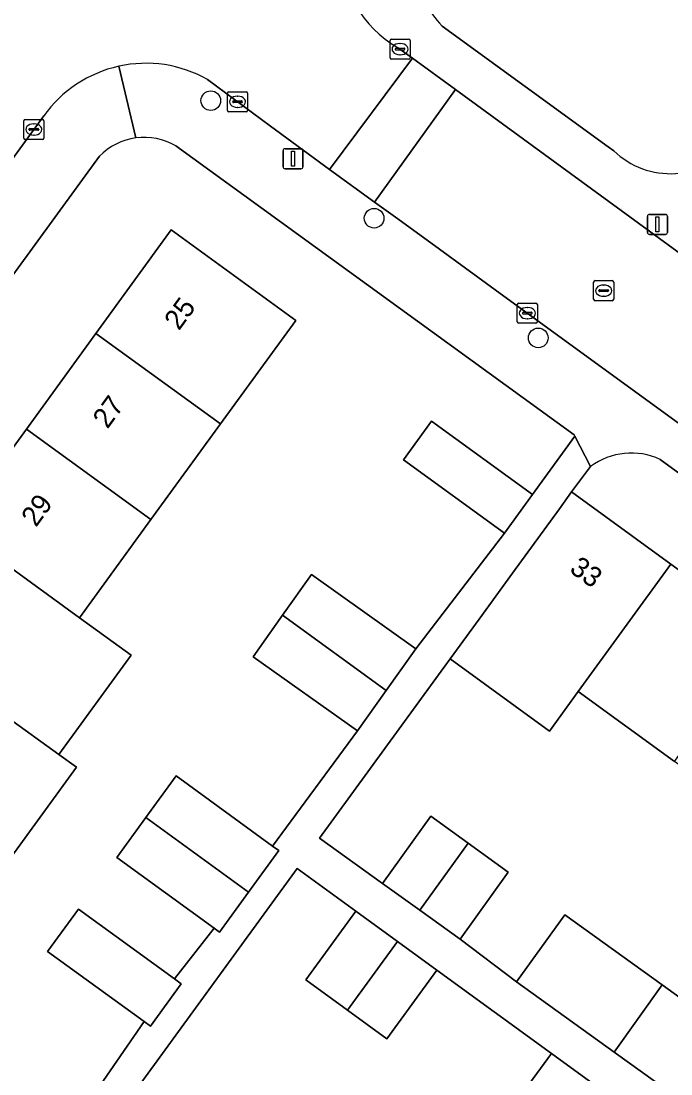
# Model space of a CAD drawing. Extents: x 159674 to 160531, y 382172 to 382904.
# Drawn here: x 160164.1 to 160196.4, y 382625.8 to 382678.2 of the extents above; entities that cross this region are included whole.
import ezdxf

# ---------------------------------------------------------------- set-up
doc = ezdxf.new("R2010")
doc.units = 0
for name, color, linetype in [('IMGEO_Boom', 7, 'Continuous'), ('IMGEO_Erf', 7, 'Continuous'), ('IMGEO_Groenvoorziening', 7, 'Continuous'), ('IMGEO_Kolk', 7, 'Continuous'), ('IMGEO_Lichtmast', 7, 'Continuous'), ('IMGEO_Pand', 7, 'Continuous'), ('IMGEO_Pand_nummerreeks', 7, 'Continuous'), ('IMGEO_Rijbaan_lokaal_open', 7, 'Continuous'), ('IMGEO_Rioolput', 7, 'Continuous'), ('IMGEO_Voetpad_open', 7, 'Continuous')]:
    doc.layers.add(name, color=color, linetype=linetype)

msp = doc.modelspace()

# ---------------------------------------------------------------- linework, layer by layer
at = {"layer": 'IMGEO_Boom'}
for centre in [(160173.487, 382674.223), (160181.609, 382668.373), (160189.768, 382662.42)]:
    msp.add_circle(centre, 0.489, dxfattribs=at)
at = {"layer": 'IMGEO_Erf'}
for points in [[(160183.072, 382656.356), (160184.467, 382658.275), (160189.482, 382654.63), (160191.584, 382657.525), (160191.549, 382657.592), (160171.75, 382671.968)], [(160167.947, 382671.456), (160141.366, 382634.961)], [(160160.763, 382653.001), (160164.313, 382657.885), (160167.772, 382662.643), (160171.514, 382667.791), (160177.706, 382663.29), (160173.964, 382658.142), (160170.506, 382653.385), (160166.955, 382648.5), (160169.518, 382646.637), (160165.928, 382641.699), (160166.803, 382641.063), (160163.461, 382636.464)], [(160165.439, 382621.525), (160170.173, 382628.407), (160165.373, 382631.896), (160166.908, 382634.007), (160171.674, 382630.543), (160173.653, 382633.057), (160168.811, 382636.578), (160170.25, 382638.558), (160171.757, 382640.631), (160176.554, 382637.144), (160180.783, 382642.867), (160175.586, 382646.555), (160177.055, 382648.626), (160178.487, 382650.644), (160183.685, 382646.955), (160188.087, 382652.711), (160183.072, 382656.356)], [(160192.371, 382656.018), (160191.429, 382654.755), (160196.366, 382651.16), (160201.151, 382647.676), (160205.944, 382644.186), (160210.716, 382640.712), (160215.563, 382637.183), (160220.423, 382633.644), (160225.684, 382629.813), (160230.281, 382626.467), (160235.303, 382622.81), (160240.057, 382619.348), (160244.768, 382615.918), (160249.985, 382612.12), (160251.643, 382614.384), (160252.294, 382615.273), (160195.833, 382656.371)], [(160221.078, 382623.488), (160215.817, 382627.318), (160210.957, 382630.857), (160206.109, 382634.387), (160201.338, 382637.86), (160196.545, 382641.35), (160191.761, 382644.834), (160190.324, 382642.86), (160185.386, 382646.455), (160178.891, 382637.535), (160182.018, 382635.286), (160184.419, 382638.623), (160186.289, 382637.278), (160188.279, 382635.846), (160185.878, 382632.509), (160188.693, 382630.386), (160191.094, 382633.723), (160195.931, 382630.243), (160198.139, 382628.654), (160196.939, 382626.986), (160199.509, 382625.137)], [(160187.932, 382623.409), (160190.422, 382626.828), (160184.723, 382630.97), (160182.233, 382627.551), (160180.28, 382628.973), (160178.203, 382630.485), (160180.693, 382633.904), (160177.781, 382636.024), (160169.844, 382625.113)]]:
    msp.add_lwpolyline(points, dxfattribs=at)
for centre, radius, start, end in [((160170.176, 382669.272), 3.121, 97.6459, 135.5853), ((160170.176, 382669.263), 3.13, 59.8056, 97.6189), ((160194.396, 382653.31), 3.382, 64.8551, 126.7889)]:
    msp.add_arc(centre, radius, start, end, dxfattribs=at)
at = {"layer": 'IMGEO_Groenvoorziening'}
msp.add_lwpolyline([(160184.989, 382677.933), (160193.242, 382671.93), (160193.528, 382671.722)], dxfattribs=at)
for centre, radius, start, end in [((160187.882, 382680.762), 4.047, 181.9709, 224.3594), ((160196.352, 382674.673), 4.084, 226.2608, 320.6462)]:
    msp.add_arc(centre, radius, start, end, dxfattribs=at)
at = {"layer": 'IMGEO_Kolk'}
for p, q in [((160182.472, 382677.285), (160183.324, 382677.285)), ((160182.397, 382676.359), (160182.397, 382677.211)), ((160182.656, 382676.779), (160182.656, 382676.791)), ((160183.094, 382676.742), (160182.696, 382676.742)), ((160182.699, 382676.828), (160183.097, 382676.828)), ((160182.885, 382677.065), (160182.91, 382677.065)), ((160183.14, 382676.791), (160183.14, 382676.779)), ((160183.398, 382677.211), (160183.398, 382676.359)), ((160183.324, 382676.285), (160182.472, 382676.285)), ((160182.908, 382676.505), (160182.883, 382676.505)), ((160174.389, 382674.666), (160175.241, 382674.666)), ((160174.314, 382673.74), (160174.314, 382674.592)), ((160174.573, 382674.16), (160174.573, 382674.172)), ((160175.011, 382674.123), (160174.613, 382674.123)), ((160174.616, 382674.209), (160175.014, 382674.209)), ((160174.802, 382674.446), (160174.827, 382674.446)), ((160175.057, 382674.172), (160175.057, 382674.16)), ((160175.315, 382674.592), (160175.315, 382673.74)), ((160175.241, 382673.666), (160174.389, 382673.666)), ((160174.825, 382673.886), (160174.8, 382673.886)), ((160164.186, 382672.364), (160164.186, 382673.216)), ((160164.261, 382673.29), (160165.113, 382673.29)), ((160164.674, 382673.07), (160164.699, 382673.07)), ((160165.187, 382673.216), (160165.187, 382672.364)), ((160164.445, 382672.784), (160164.445, 382672.796)), ((160164.883, 382672.747), (160164.485, 382672.747)), ((160164.488, 382672.833), (160164.886, 382672.833)), ((160164.929, 382672.796), (160164.929, 382672.784)), ((160165.113, 382672.29), (160164.261, 382672.29)), ((160164.697, 382672.51), (160164.672, 382672.51)), ((160188.727, 382663.225), (160188.727, 382664.077)), ((160188.802, 382664.151), (160189.654, 382664.151)), ((160188.986, 382663.645), (160188.986, 382663.657)), ((160189.029, 382663.694), (160189.427, 382663.694)), ((160189.215, 382663.931), (160189.24, 382663.931)), ((160189.47, 382663.657), (160189.47, 382663.645)), ((160189.728, 382664.077), (160189.728, 382663.225)), ((160189.654, 382663.151), (160188.802, 382663.151)), ((160189.424, 382663.608), (160189.026, 382663.608)), ((160189.238, 382663.371), (160189.213, 382663.371))]:
    msp.add_line(p, q, dxfattribs=at)
for points in [[(160182.472, 382677.285), (160183.324, 382677.285)], [(160182.397, 382676.359), (160182.397, 382677.211)], [(160183.398, 382677.211), (160183.398, 382676.359)], [(160183.324, 382676.285), (160182.472, 382676.285)], [(160174.389, 382674.666), (160175.241, 382674.666)], [(160174.314, 382673.74), (160174.314, 382674.592)], [(160175.315, 382674.592), (160175.315, 382673.74)], [(160175.241, 382673.666), (160174.389, 382673.666)], [(160164.186, 382672.364), (160164.186, 382673.216)], [(160164.261, 382673.29), (160165.113, 382673.29)], [(160165.187, 382673.216), (160165.187, 382672.364)], [(160165.113, 382672.29), (160164.261, 382672.29)], [(160188.727, 382663.225), (160188.727, 382664.077)], [(160188.802, 382664.151), (160189.654, 382664.151)], [(160189.728, 382664.077), (160189.728, 382663.225)], [(160189.654, 382663.151), (160188.802, 382663.151)]]:
    msp.add_lwpolyline(points, dxfattribs=at)
for centre, radius, start, end in [((160182.474, 382677.209), 0.0765, 91.552, 178.448), ((160182.474, 382677.209), 0.0765, 91.552, 178.448), ((160183.322, 382677.209), 0.0765, 1.552, 88.448), ((160183.322, 382677.209), 0.0765, 1.552, 88.448), ((160182.696, 382676.788), 0.0403, 85.8775, 175.7526), ((160182.693, 382676.778), 0.0366, 178.938, 274.7102), ((160183.097, 382676.785), 0.043, 264.8664, 352.4533), ((160183.101, 382676.79), 0.0386, 1.7309, 96.639), ((160182.474, 382676.361), 0.0765, 181.552, 268.448), ((160182.474, 382676.361), 0.0765, 181.552, 268.448), ((160183.322, 382676.361), 0.0765, 271.552, 358.448), ((160183.322, 382676.361), 0.0765, 271.552, 358.448), ((160174.391, 382674.59), 0.0765, 91.552, 178.448), ((160174.391, 382674.59), 0.0765, 91.552, 178.448), ((160175.239, 382674.59), 0.0765, 1.552, 88.448), ((160175.239, 382674.59), 0.0765, 1.552, 88.448), ((160174.613, 382674.169), 0.0403, 85.8775, 175.7526), ((160174.61, 382674.159), 0.0366, 178.938, 274.7102), ((160175.014, 382674.166), 0.043, 264.8664, 352.4533), ((160175.018, 382674.171), 0.0386, 1.7309, 96.639), ((160174.391, 382673.742), 0.0765, 181.552, 268.448), ((160174.391, 382673.742), 0.0765, 181.552, 268.448), ((160175.239, 382673.742), 0.0765, 271.552, 358.448), ((160175.239, 382673.742), 0.0765, 271.552, 358.448), ((160164.263, 382673.214), 0.0765, 91.552, 178.448), ((160164.263, 382673.214), 0.0765, 91.552, 178.448), ((160165.111, 382673.214), 0.0765, 1.552, 88.448), ((160165.111, 382673.214), 0.0765, 1.552, 88.448), ((160164.485, 382672.793), 0.0403, 85.8775, 175.7526), ((160164.482, 382672.783), 0.0366, 178.938, 274.7102), ((160164.886, 382672.79), 0.043, 264.8664, 352.4533), ((160164.89, 382672.795), 0.0386, 1.7309, 96.639), ((160164.263, 382672.366), 0.0765, 181.552, 268.448), ((160164.263, 382672.366), 0.0765, 181.552, 268.448), ((160165.111, 382672.366), 0.0765, 271.552, 358.448), ((160165.111, 382672.366), 0.0765, 271.552, 358.448), ((160188.804, 382664.075), 0.0765, 91.552, 178.448), ((160188.804, 382664.075), 0.0765, 91.552, 178.448), ((160189.026, 382663.654), 0.0403, 85.8775, 175.7526), ((160189.023, 382663.644), 0.0366, 178.938, 274.7102), ((160189.427, 382663.651), 0.043, 264.8664, 352.4533), ((160189.431, 382663.656), 0.0386, 1.7309, 96.639), ((160189.652, 382664.075), 0.0765, 1.552, 88.448), ((160189.652, 382664.075), 0.0765, 1.552, 88.448), ((160188.804, 382663.227), 0.0765, 181.552, 268.448), ((160188.804, 382663.227), 0.0765, 181.552, 268.448), ((160189.652, 382663.227), 0.0765, 271.552, 358.448), ((160189.652, 382663.227), 0.0765, 271.552, 358.448)]:
    msp.add_arc(centre, radius, start, end, dxfattribs=at)
for centre, major_axis, ratio, start_param, end_param in [((160182.884, 382676.785), (-0.387, 0.002), 0.722429, 4.712389, 7.853982), ((160182.909, 382676.785), (-0.39, 0.002), 0.717154, 1.570796, 4.712389), ((160174.801, 382674.166), (-0.387, 0.002), 0.722429, 4.712389, 7.853982), ((160174.826, 382674.166), (-0.39, 0.002), 0.717154, 1.570796, 4.712389), ((160164.673, 382672.79), (-0.387, 0.002), 0.722429, 4.712389, 7.853982), ((160164.698, 382672.79), (-0.39, 0.002), 0.717154, 1.570796, 4.712389), ((160189.214, 382663.651), (-0.387, 0.002), 0.722429, 4.712389, 7.853982), ((160189.239, 382663.651), (-0.39, 0.002), 0.717154, 1.570796, 4.712389)]:
    msp.add_ellipse(centre, major_axis=major_axis, ratio=ratio, start_param=start_param, end_param=end_param, dxfattribs=at)
at = {"layer": 'IMGEO_Lichtmast'}
for p, q in [((160177.077, 382670.934), (160177.077, 382671.734)), ((160177.077, 382671.734), (160177.077, 382670.934)), ((160177.177, 382671.834), (160177.967, 382671.834)), ((160177.967, 382671.834), (160177.177, 382671.834)), ((160178.067, 382671.734), (160178.067, 382670.934)), ((160178.067, 382670.934), (160178.067, 382671.734)), ((160177.967, 382670.834), (160177.177, 382670.834)), ((160177.177, 382670.834), (160177.967, 382670.834)), ((160195.199, 382667.667), (160195.199, 382668.467)), ((160195.199, 382668.467), (160195.199, 382667.667)), ((160195.299, 382668.567), (160196.089, 382668.567)), ((160196.089, 382668.567), (160195.299, 382668.567)), ((160196.189, 382668.467), (160196.189, 382667.667)), ((160196.189, 382667.667), (160196.189, 382668.467)), ((160196.089, 382667.567), (160195.299, 382667.567)), ((160195.299, 382667.567), (160196.089, 382667.567))]:
    msp.add_line(p, q, dxfattribs=at)
for points in [[(160177.497, 382671.709), (160177.647, 382671.709), (160177.647, 382670.959), (160177.497, 382670.959), (160177.497, 382671.709)], [(160195.619, 382668.442), (160195.769, 382668.442), (160195.769, 382667.692), (160195.619, 382667.692), (160195.619, 382668.442)]]:
    msp.add_lwpolyline(points, dxfattribs=at)
for centre, start, end in [((160177.177, 382671.734), 90, 180), ((160177.177, 382671.734), 90, 180), ((160177.967, 382671.734), 0, 90), ((160177.967, 382671.734), 360, 90), ((160177.177, 382670.934), 180, 270), ((160177.177, 382670.934), 180, 270), ((160177.967, 382670.934), 270, 0), ((160177.967, 382670.934), 270, 0), ((160195.299, 382668.467), 90, 180), ((160195.299, 382668.467), 90, 180), ((160196.089, 382668.467), 0, 90), ((160196.089, 382668.467), 360, 90), ((160195.299, 382667.667), 180, 270), ((160195.299, 382667.667), 180, 270), ((160196.089, 382667.667), 270, 0), ((160196.089, 382667.667), 270, 0)]:
    msp.add_arc(centre, 0.1, start, end, dxfattribs=at)
at = {"layer": 'IMGEO_Pand'}
for points in [[(160173.964, 382658.142), (160177.706, 382663.29), (160171.514, 382667.791), (160167.772, 382662.643)], [(160173.964, 382658.142), (160167.772, 382662.643), (160164.313, 382657.885), (160170.506, 382653.385)], [(160170.506, 382653.385), (160164.313, 382657.885), (160160.763, 382653.001), (160166.955, 382648.5)], [(160188.087, 382652.711), (160189.482, 382654.63), (160184.467, 382658.275), (160183.072, 382656.356)], [(160196.366, 382651.16), (160191.429, 382654.755), (160190.823, 382653.923), (160188.486, 382650.713), (160186.823, 382648.429), (160185.386, 382646.455), (160190.324, 382642.86), (160191.761, 382644.834)], [(160166.955, 382648.5), (160160.763, 382653.001), (160157.172, 382648.061), (160163.365, 382643.561), (160165.928, 382641.699), (160169.518, 382646.637)], [(160196.545, 382641.35), (160201.151, 382647.676), (160196.366, 382651.16), (160191.761, 382644.834)], [(160182.211, 382644.88), (160183.685, 382646.955), (160178.487, 382650.644), (160177.055, 382648.626)], [(160182.211, 382644.88), (160177.055, 382648.626), (160175.586, 382646.555), (160180.783, 382642.867)], [(160163.365, 382643.561), (160157.172, 382648.061), (160153.83, 382643.463), (160160.022, 382638.963), (160163.461, 382636.464), (160166.803, 382641.063), (160165.928, 382641.699)], [(160171.757, 382640.631), (160170.25, 382638.558), (160175.363, 382634.843), (160176.869, 382636.915), (160176.554, 382637.144)], [(160170.25, 382638.558), (160168.811, 382636.578), (160173.653, 382633.057), (160173.922, 382632.862), (160175.363, 382634.843)], [(160186.289, 382637.278), (160184.419, 382638.623), (160182.018, 382635.286), (160183.878, 382633.948)], [(160186.289, 382637.278), (160183.878, 382633.948), (160185.878, 382632.509), (160188.279, 382635.846)], [(160170.173, 382628.407), (160170.482, 382628.182), (160172.017, 382630.294), (160171.674, 382630.543), (160166.908, 382634.007), (160165.373, 382631.896)], [(160182.768, 382632.393), (160180.693, 382633.904), (160178.203, 382630.485), (160180.28, 382628.973)], [(160193.551, 382626.891), (160195.931, 382630.243), (160191.094, 382633.723), (160188.693, 382630.386)], [(160182.768, 382632.393), (160180.28, 382628.973), (160182.233, 382627.551), (160184.723, 382630.97)], [(160198.139, 382628.654), (160195.931, 382630.243), (160193.551, 382626.891), (160198.309, 382623.468), (160199.509, 382625.137), (160196.939, 382626.986)], [(160192.497, 382625.317), (160190.422, 382626.828), (160187.932, 382623.409), (160190.009, 382621.897)]]:
    msp.add_lwpolyline(points, close=True, dxfattribs=at)
at = {"layer": 'IMGEO_Rijbaan_lokaal_open'}
for points in [[(160173.328, 382675.273), (160176.449, 382672.951), (160179.396, 382670.806), (160183.513, 382676.335), (160182.774, 382676.874)], [(160154.667, 382659.043), (160165.176, 382673.46)]]:
    msp.add_lwpolyline(points, dxfattribs=at)
for points in [[(160185.646, 382674.779), (160183.513, 382676.335), (160179.396, 382670.806), (160181.634, 382669.177)], [(160197.707, 382665.98), (160185.646, 382674.779), (160181.634, 382669.177), (160182.782, 382668.342), (160184.861, 382666.829), (160188.065, 382664.498), (160193.64, 382660.441), (160226.048, 382636.856), (160230.065, 382642.374), (160219.879, 382649.805), (160216.435, 382652.317)]]:
    msp.add_lwpolyline(points, close=True, dxfattribs=at)
for centre, radius, start, end in [((160185.497, 382681.663), 5.509, 179.0299, 240.3764), ((160170.257, 382669.845), 6.235, 102.5283, 144.5676), ((160170.259, 382669.848), 6.233, 60.502, 102.553)]:
    msp.add_arc(centre, radius, start, end, dxfattribs=at)
at = {"layer": 'IMGEO_Rioolput'}
for p, q in [((160192.597, 382665.271), (160193.449, 382665.271)), ((160192.522, 382664.345), (160192.522, 382665.197)), ((160192.781, 382664.765), (160192.781, 382664.777)), ((160193.219, 382664.728), (160192.821, 382664.728)), ((160192.824, 382664.814), (160193.222, 382664.814)), ((160193.01, 382665.051), (160193.035, 382665.051)), ((160193.265, 382664.777), (160193.265, 382664.765)), ((160193.523, 382665.197), (160193.523, 382664.345)), ((160193.449, 382664.271), (160192.597, 382664.271)), ((160193.033, 382664.491), (160193.008, 382664.491))]:
    msp.add_line(p, q, dxfattribs=at)
for points in [[(160192.597, 382665.271), (160193.449, 382665.271)], [(160192.522, 382664.345), (160192.522, 382665.197)], [(160193.523, 382665.197), (160193.523, 382664.345)], [(160193.449, 382664.271), (160192.597, 382664.271)]]:
    msp.add_lwpolyline(points, dxfattribs=at)
for centre, radius, start, end in [((160192.599, 382665.195), 0.0765, 91.552, 178.448), ((160192.599, 382665.195), 0.0765, 91.552, 178.448), ((160193.447, 382665.195), 0.0765, 1.552, 88.448), ((160193.447, 382665.195), 0.0765, 1.552, 88.448), ((160192.821, 382664.774), 0.0403, 85.8775, 175.7526), ((160192.818, 382664.764), 0.0366, 178.938, 274.7102), ((160193.222, 382664.771), 0.043, 264.8664, 352.4533), ((160193.226, 382664.776), 0.0386, 1.7309, 96.639), ((160192.599, 382664.347), 0.0765, 181.552, 268.448), ((160192.599, 382664.347), 0.0765, 181.552, 268.448), ((160193.447, 382664.347), 0.0765, 271.552, 358.448), ((160193.447, 382664.347), 0.0765, 271.552, 358.448)]:
    msp.add_arc(centre, radius, start, end, dxfattribs=at)
for centre, major_axis, ratio, start_param, end_param in [((160193.009, 382664.771), (-0.387, 0.002), 0.722429, 4.712389, 7.853982), ((160193.034, 382664.771), (-0.39, 0.002), 0.717154, 1.570796, 4.712389)]:
    msp.add_ellipse(centre, major_axis=major_axis, ratio=ratio, start_param=start_param, end_param=end_param, dxfattribs=at)
at = {"layer": 'IMGEO_Voetpad_open'}
for points in [[(160193.528, 382671.722), (160193.242, 382671.93), (160184.989, 382677.933)], [(160182.774, 382676.874), (160183.513, 382676.335), (160185.646, 382674.779), (160197.707, 382665.98), (160216.435, 382652.317), (160217.652, 382654.084), (160202.097, 382665.34)], [(160168.904, 382675.932), (160169.761, 382672.365)], [(160169.761, 382672.365), (160168.904, 382675.932)], [(160226.048, 382636.856), (160193.64, 382660.441), (160188.065, 382664.498), (160184.861, 382666.829), (160182.782, 382668.342), (160181.634, 382669.177), (160179.396, 382670.806), (160176.449, 382672.951), (160173.328, 382675.273)], [(160165.176, 382673.46), (160154.667, 382659.043), (160140.62, 382639.505), (160139.698, 382638.176), (160139.276, 382637.61)], [(160171.75, 382671.968), (160191.549, 382657.592), (160191.584, 382657.525), (160192.371, 382656.018)], [(160141.366, 382634.961), (160167.947, 382671.456)], [(160198.309, 382623.468), (160193.551, 382626.891), (160188.693, 382630.386), (160185.878, 382632.509), (160183.878, 382633.948), (160182.018, 382635.286), (160178.891, 382637.535), (160185.386, 382646.455), (160186.823, 382648.429), (160188.486, 382650.713), (160190.823, 382653.923), (160191.429, 382654.755), (160192.371, 382656.018), (160191.584, 382657.525), (160189.482, 382654.63), (160188.087, 382652.711), (160183.685, 382646.955), (160182.211, 382644.88), (160180.783, 382642.867), (160176.554, 382637.144), (160176.869, 382636.915), (160175.363, 382634.843), (160173.922, 382632.862), (160173.653, 382633.057), (160171.674, 382630.543), (160172.017, 382630.294), (160170.482, 382628.182), (160170.173, 382628.407), (160165.439, 382621.525)], [(160195.833, 382656.371), (160252.294, 382615.273), (160251.643, 382614.384), (160253.992, 382612.685), (160276.843, 382596.162)], [(160169.844, 382625.113), (160177.781, 382636.024), (160180.693, 382633.904), (160182.768, 382632.393), (160184.723, 382630.97), (160190.422, 382626.828), (160192.497, 382625.317)]]:
    msp.add_lwpolyline(points, dxfattribs=at)
for centre, radius, start, end in [((160185.497, 382681.663), 5.509, 179.0299, 240.3764), ((160187.882, 382680.762), 4.047, 181.9709, 224.3594), ((160170.257, 382669.845), 6.235, 102.5283, 144.5676), ((160170.259, 382669.848), 6.233, 60.502, 102.553), ((160170.176, 382669.272), 3.121, 97.6459, 135.5853), ((160170.176, 382669.263), 3.13, 59.8056, 97.6189), ((160196.352, 382674.673), 4.084, 226.2608, 320.6462), ((160194.396, 382653.31), 3.382, 64.8551, 126.7889)]:
    msp.add_arc(centre, radius, start, end, dxfattribs=at)

# ---------------------------------------------------------------- texts
at = {"layer": 'IMGEO_Pand_nummerreeks'}
for s, rotation, p in [('25', 53.9858, (160171.904, 382662.749)), ('27', 53.9858, (160168.349, 382657.858)), ('29', 53.9841, (160164.794, 382652.968)), ('33', 323.9438, (160191.27, 382650.813))]:
    msp.add_text(s, height=1, rotation=rotation, dxfattribs=at).set_placement(p)

doc.saveas('drawing.dxf')
